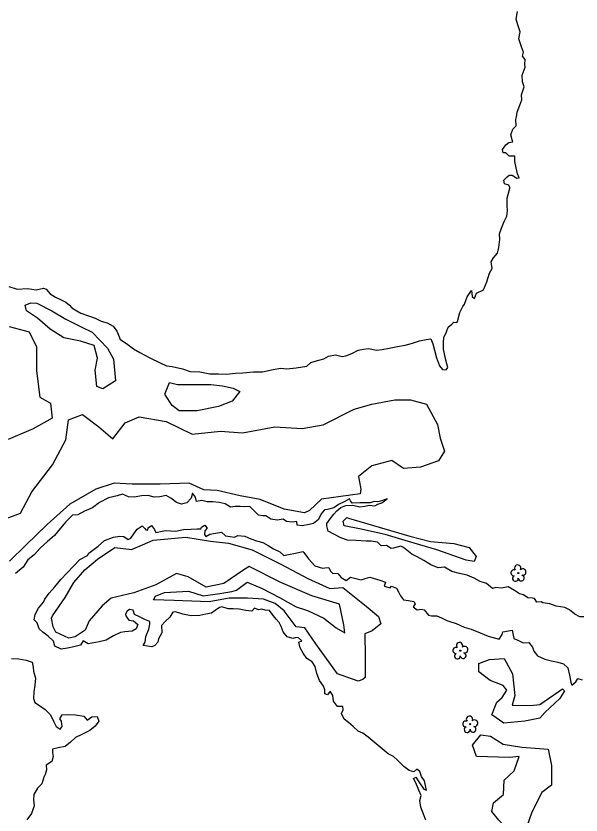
# Model space of a CAD drawing. Extents: x 3040896 to 3051146, y 687568 to 732976.
# Drawn here: x 3049404.3 to 3049732.1, y 694827.9 to 695291.8 of the extents above; entities that cross this region are included whole.
import ezdxf

# ---------------------------------------------------------------- set-up
doc = ezdxf.new("R2010")
doc.units = 0
for name, color, linetype in [('Exist Hydro Stream or Body of Water', 7, 'Continuous'), ('Exist Vegetation Hedge Row', 7, 'Continuous'), ('Exist Vegetation Tree CELL', 7, 'Continuous')]:
    doc.layers.add(name, color=color, linetype=linetype)

msp = doc.modelspace()

# ---------------------------------------------------------------- linework, layer by layer
at = {"layer": 'Exist Hydro Stream or Body of Water'}
for points in [[(3049684.82, 695165.36), (3049685.92, 695168.61), (3049687.48, 695172.4), (3049689.17, 695175.48), (3049689.54, 695178.65), (3049689.2, 695181.78), (3049689.28, 695182.8), (3049689.35, 695185.96), (3049689.8, 695188.1), (3049690.84, 695191.77), (3049690.76, 695192.2), (3049690.25, 695193.48), (3049687.82, 695194.35), (3049687.3, 695196.36), (3049689.31, 695198.32), (3049690.43, 695199.3), (3049692.25, 695199.38), (3049694.94, 695197.66), (3049696.32, 695197.81), (3049695.21, 695200.16), (3049694.45, 695203.67), (3049693.79, 695207.23), (3049693.8, 695210.43), (3049690.52, 695210.34), (3049688.44, 695212.32), (3049687, 695212.33), (3049686.57, 695214.3), (3049688.43, 695216.9), (3049690.33, 695218.25), (3049692.56, 695218.75), (3049692.27, 695219.95), (3049691.32, 695222.84), (3049692.49, 695226.02), (3049694.41, 695228.03), (3049694.26, 695231.7), (3049694.64, 695233.28), (3049695.03, 695235.97), (3049696.59, 695239.99), (3049697.76, 695243.03), (3049697.62, 695245.96), (3049699.07, 695250.53), (3049698.23, 695253.44), (3049697.98, 695257.46), (3049699.64, 695262.06), (3049699.62, 695263.86), (3049699.67, 695266.57), (3049698.1, 695268.35), (3049698.83, 695270.79), (3049697.64, 695273.79), (3049696.1, 695278.43), (3049696.88, 695282.53), (3049695.45, 695286.69), (3049694.51, 695290), (3049695.2, 695294.35)], [(3049400.25, 695134.75), (3049404.93, 695133.22), (3049411.03, 695133.65), (3049415.95, 695132.86), (3049420.38, 695133.71), (3049421.84, 695133.08), (3049424.09, 695130.55), (3049427.27, 695128.6), (3049430.19, 695127.18), (3049433.21, 695125.64), (3049435.43, 695123.84), (3049436.68, 695122.26), (3049439.62, 695120.58), (3049442.04, 695119.28), (3049446.42, 695117.63), (3049450.24, 695116.31), (3049453.66, 695114.66), (3049457.3, 695113.58), (3049460.69, 695111.69), (3049462.81, 695108.69), (3049464.34, 695105.18), (3049464.57, 695104.06), (3049468.54, 695101.68), (3049472.54, 695098.58), (3049476.2, 695096.4), (3049481.96, 695093.4), (3049488, 695090.47), (3049491.63, 695088.74), (3049494.94, 695088.31), (3049500.96, 695086.97), (3049505.41, 695085.46), (3049510.95, 695085.15), (3049516.77, 695083.98), (3049521.74, 695084.09), (3049526.44, 695083.75), (3049531.72, 695084.4), (3049535.99, 695084.6), (3049542.19, 695085.17), (3049547.39, 695085.27), (3049553.61, 695086.47), (3049557.9, 695087.29), (3049561.38, 695087.01), (3049566.87, 695087.58), (3049573.12, 695088.56), (3049575.38, 695090.63), (3049579.24, 695091.83), (3049579.95, 695091.97), (3049582.83, 695092.78), (3049585.66, 695094.36), (3049589.64, 695095.1), (3049593.61, 695094.14), (3049595.74, 695094.53), (3049599.14, 695095.85), (3049602.78, 695097.7), (3049605.85, 695098.29), (3049608.9, 695098.69), (3049613.44, 695097.77), (3049616.86, 695098.16), (3049620.74, 695098.91), (3049625.69, 695099.86), (3049630.2, 695100.73), (3049634.34, 695101.83), (3049638.47, 695103.14), (3049642.3, 695103.9), (3049644.93, 695104.4), (3049646.25, 695101.48), (3049647.04, 695097.74), (3049648.3, 695093.37), (3049650.02, 695088.7), (3049651.82, 695086.49), (3049653.82, 695086.25), (3049654.83, 695087.66), (3049653.7, 695091.89), (3049652.35, 695098.38), (3049652.39, 695102.16), (3049652.53, 695105.1), (3049654.04, 695108.35), (3049655.01, 695111.07), (3049657.21, 695112.82), (3049658.27, 695113.93), (3049659.99, 695113.74), (3049660.5, 695114.39), (3049661.85, 695119.55), (3049663.57, 695123.05), (3049664.55, 695124.51), (3049666.13, 695128.63), (3049668.54, 695132.37), (3049668.88, 695128.84), (3049670.4, 695127.68), (3049671.55, 695130.75), (3049675.48, 695132.83), (3049677.52, 695137.42), (3049679.04, 695142.52), (3049680.61, 695145.1), (3049679.98, 695149.02), (3049681.27, 695151.3), (3049683.61, 695154.16), (3049684.44, 695157.44), (3049684.96, 695162), (3049684.82, 695165.36)], [(3049733.77, 694942.91), (3049731.46, 694942.91), (3049728.52, 694944.49), (3049725.52, 694946.92), (3049722.79, 694948.28), (3049717.76, 694949.19), (3049714.04, 694950.51), (3049712.7, 694950.65), (3049709.99, 694951.11), (3049708.99, 694951.58), (3049706.53, 694951.39), (3049705.06, 694953.67), (3049703.93, 694953.75), (3049701.35, 694953.99), (3049698.82, 694955.74), (3049696.42, 694956.26), (3049693.53, 694958.31), (3049689.93, 694960.38), (3049685.95, 694959.59), (3049682.71, 694960.04), (3049680.74, 694959.34), (3049677.25, 694962.21), (3049673.53, 694963.49), (3049670.19, 694965.47), (3049666.16, 694967.08), (3049661.54, 694968.14), (3049657.19, 694969.24), (3049652.95, 694971.72), (3049649.27, 694971.38), (3049644.91, 694973.22), (3049640.89, 694975.73), (3049637, 694977.74), (3049633.99, 694979.27), (3049631.04, 694981.57), (3049629.22, 694983.24), (3049627.65, 694984.01), (3049623.34, 694982.86), (3049621.91, 694982.58), (3049619.36, 694984.37), (3049616.19, 694984.18), (3049614.05, 694986.29), (3049610.46, 694986.83), (3049607.49, 694986.95), (3049601.49, 694987.33), (3049596.6, 694987.43), (3049592.78, 694988.76), (3049588.72, 694990.87), (3049585.46, 694992.7), (3049584.74, 694995.85), (3049584.71, 694997.13), (3049586.65, 694999.84), (3049588.81, 695002.51), (3049590.47, 695004.41), (3049592.83, 695006.37), (3049595.63, 695007.58), (3049599.68, 695007.82), (3049603.8, 695006.83), (3049606.8, 695007.24), (3049609.2, 695007.69), (3049612.49, 695007.34), (3049614.18, 695008.27), (3049616.55, 695009.14), (3049619.7, 695011.45), (3049615.85, 695010.02), (3049614.17, 695009.78), (3049612.18, 695009.94), (3049609.89, 695009.1), (3049605.94, 695009.12), (3049603.85, 695009.09), (3049599.32, 695009.02), (3049598.35, 695010.32), (3049597.88, 695011.38), (3049594.68, 695009.76), (3049591.35, 695008.11), (3049588.75, 695006.16), (3049585.91, 695005.41), (3049585.04, 695005.24), (3049583.33, 695005.08), (3049581.43, 695002.66), (3049579.8, 694999.36), (3049576.98, 694997.16), (3049574.4, 694996.54), (3049570.43, 694995.81), (3049567.4, 694996.12), (3049567.28, 694998.21), (3049564.5, 694997.9), (3049561.33, 694998.22), (3049559.41, 694999.74), (3049555.77, 694999.04), (3049552.18, 694999.74), (3049549.34, 695001.58), (3049547.59, 695001.65), (3049544.99, 695002.03), (3049542.42, 695004.45), (3049539.99, 695007), (3049536.82, 695006.76), (3049534.36, 695006.97), (3049531.45, 695007.03), (3049528.79, 695006.56), (3049525.61, 695008.59), (3049522.25, 695009.23), (3049518.59, 695009.69), (3049515.16, 695009.75), (3049512.21, 695010.52), (3049509, 695009.91), (3049508.48, 695012.38), (3049506.72, 695014.67), (3049506.65, 695014.78), (3049505.93, 695011.79), (3049503.5, 695009.11), (3049500.44, 695008.39), (3049497.5, 695009.41), (3049494.23, 695011.9), (3049491.45, 695013.41), (3049487.87, 695012.64), (3049484.52, 695012.46), (3049481.07, 695013.45), (3049477.16, 695013.25), (3049473.15, 695012.48), (3049469.53, 695012.57), (3049466.08, 695014.22), (3049463.09, 695013.29), (3049458.02, 695012.01), (3049452.84, 695009.3), (3049448.68, 695006.3), (3049444.13, 695004.33), (3049440.13, 695002.1), (3049437.2, 695001.88), (3049433.19, 694998.08), (3049430.18, 694994.42), (3049426.74, 694990.16), (3049422.66, 694986.73), (3049418.64, 694982.99), (3049414.82, 694979.03), (3049411.13, 694975.96), (3049408.46, 694971.75), (3049404.08, 694968.2)], [(3049522.31, 694948.28), (3049519.86, 694946.67), (3049517.71, 694945.06), (3049514.44, 694944.43), (3049510.96, 694943.76), (3049505.91, 694943.61), (3049501.2, 694944.42), (3049496.93, 694945.89), (3049495.3, 694945.66), (3049493.64, 694942.73), (3049490.91, 694940.31), (3049488.78, 694938.01), (3049489.03, 694933.66), (3049487.07, 694930.26), (3049486.67, 694928.32), (3049484.8, 694926.22), (3049483.15, 694925.59), (3049478.17, 694926.31), (3049479.36, 694928.31), (3049479.65, 694931.48), (3049481.42, 694935.75), (3049481.96, 694938.73), (3049482.04, 694940.24), (3049479.02, 694941.34), (3049475.92, 694942.9), (3049473.16, 694944.34), (3049472.31, 694946.76), (3049470.21, 694947.23), (3049468.9, 694946.32), (3049467.93, 694944.44), (3049468.15, 694943.49), (3049468.79, 694942.44), (3049469.76, 694941.11), (3049472.51, 694940.7), (3049474.94, 694938.5), (3049474.06, 694935.97), (3049471.76, 694934.61), (3049467.55, 694934.22), (3049464.94, 694933.77), (3049460.94, 694931.85), (3049456.71, 694929.39), (3049452.58, 694928.42), (3049448.4, 694927.62), (3049446.12, 694927.3), (3049443.23, 694928.99), (3049441.75, 694926.57), (3049437.82, 694925.48), (3049434.29, 694924.8), (3049430.55, 694924.15), (3049426.97, 694925.83), (3049426.04, 694928.92), (3049422.98, 694931.65), (3049419.85, 694934.07), (3049417.88, 694936.06), (3049416.59, 694939.52), (3049414.97, 694941.3), (3049415.49, 694944.26), (3049417.48, 694948.04), (3049420.33, 694951.52), (3049421.17, 694953.2), (3049423.64, 694956.66), (3049426.95, 694960.29), (3049430.35, 694964.55), (3049433.95, 694968.4), (3049437.82, 694972.57), (3049441.32, 694976.25), (3049445.83, 694978.61), (3049446.69, 694979.99), (3049452.08, 694984.04), (3049455.64, 694987.22), (3049460.88, 694989.29), (3049464.57, 694989.84), (3049466.91, 694989.53), (3049469.33, 694987.9), (3049470.93, 694988.55), (3049472.75, 694991.09), (3049474.64, 694993.9), (3049477.59, 694995.85), (3049479.18, 694994.3), (3049479.69, 694993.51), (3049480.75, 694993.3), (3049481.04, 694994.53), (3049482.97, 694995.89), (3049484.77, 694993.68), (3049485.42, 694991.99), (3049489.23, 694992.72), (3049491.17, 694993.08), (3049493.91, 694992.9), (3049496.83, 694992.73), (3049501.61, 694993.73), (3049505.9, 694993.81), (3049509.52, 694994.11), (3049511.57, 694993.98), (3049512.05, 694994.91), (3049513.96, 694996.11), (3049515.25, 694994.38), (3049513.89, 694992.81), (3049513.67, 694990.76), (3049514.42, 694989.67), (3049516.74, 694990.92), (3049520.01, 694991.59), (3049523.51, 694992.06), (3049525.96, 694989.9), (3049528.63, 694989.68), (3049531.13, 694989.22), (3049533.06, 694990.26), (3049537.03, 694989.73), (3049540.55, 694988.3), (3049543.77, 694987.04), (3049547.53, 694986.19), (3049550.68, 694984.31), (3049553.68, 694982.36), (3049557.4, 694980.64), (3049559.75, 694978.56), (3049562.44, 694979.18), (3049566.44, 694979.95), (3049570.83, 694980.79), (3049571.38, 694980.33), (3049573.98, 694976.7), (3049577.67, 694972.54), (3049582.21, 694971.25), (3049583.49, 694971.49), (3049585.91, 694971.65), (3049586.73, 694969.54), (3049587.99, 694968.25), (3049591.09, 694968.06), (3049593.03, 694965.79), (3049595.95, 694963.99), (3049598.46, 694965.97), (3049601.55, 694965.29), (3049604.55, 694964.4), (3049606.94, 694965.12), (3049609.67, 694966.06), (3049615.37, 694964.26), (3049618.65, 694963.11), (3049617.89, 694960.81), (3049621.32, 694959.75), (3049622.19, 694960.66), (3049625.06, 694959.56), (3049626.28, 694957.44), (3049627.31, 694955.15), (3049629.16, 694952.87), (3049632.04, 694952.42), (3049635.05, 694951.79), (3049635.86, 694950.5), (3049634.74, 694948.76), (3049637.02, 694947.07), (3049639.34, 694947.42), (3049641.17, 694947.02), (3049643.66, 694943.95), (3049645.34, 694943.51), (3049648.4, 694943.5), (3049651.26, 694942.37), (3049654.24, 694940.86), (3049655.4, 694940.43), (3049659.61, 694939.06), (3049664.39, 694936.97), (3049668.32, 694935.7), (3049673.58, 694933.7), (3049678.35, 694931.68), (3049684.66, 694930), (3049686.47, 694932.73), (3049686.7, 694934.25), (3049692.24, 694935.27), (3049693.15, 694930.29), (3049695.42, 694929.39), (3049698.5, 694927.82), (3049701.76, 694928.01), (3049703.89, 694925.35), (3049704.78, 694923.07), (3049706.97, 694920.25), (3049711.2, 694918.34), (3049715.06, 694917.42), (3049718.67, 694916.57), (3049722.05, 694915.59), (3049724.47, 694913.3), (3049725.38, 694909.11), (3049726.12, 694904.95), (3049726.89, 694903.31), (3049729.11, 694905.17), (3049730.27, 694907.16), (3049732.86, 694906.34)], [(3049642.11, 694824.9), (3049639.2, 694832.51), (3049638.56, 694836.28), (3049639.4, 694839.32), (3049638.01, 694842.27), (3049636.31, 694846.64), (3049634.99, 694849.11), (3049636.2, 694849.9), (3049638.1, 694847.18), (3049641.03, 694842.95), (3049642.46, 694842.3), (3049642.13, 694844.01), (3049641.25, 694847.77), (3049639.51, 694850.19), (3049638.57, 694853.1), (3049636.87, 694854.44), (3049635.06, 694852.93), (3049632.36, 694853.75), (3049629.34, 694856.11), (3049625.92, 694859.5), (3049623.3, 694861.9), (3049620.22, 694863.49), (3049612.19, 694870.17), (3049608.62, 694873.08), (3049605.52, 694875.4), (3049602.92, 694876.62), (3049599.85, 694879.36), (3049597.3, 694881.7), (3049594.8, 694883.5), (3049593.12, 694886.89), (3049594.13, 694888.92), (3049593.9, 694890.98), (3049590.85, 694890.85), (3049588.5, 694894.02), (3049588.07, 694897.3), (3049586.51, 694899.89), (3049585.01, 694897.76), (3049583.45, 694898.26), (3049583.49, 694900.54), (3049582.76, 694902.76), (3049580.38, 694906.08), (3049578.95, 694910.03), (3049577.82, 694914.09), (3049576.18, 694916.88), (3049573.04, 694918.75), (3049570.91, 694921.89), (3049569.21, 694925.05), (3049568.39, 694928.28), (3049570.09, 694929.01), (3049568.31, 694930.77), (3049566.85, 694931.03), (3049565, 694930.42), (3049561.58, 694931.33), (3049559.28, 694934.2), (3049558.09, 694937.34), (3049556.96, 694939.64), (3049555.33, 694941.66), (3049553.03, 694944.57), (3049551.48, 694946.63), (3049548.97, 694946.84), (3049546.99, 694947.39), (3049545.08, 694947.02), (3049542.7, 694947.91), (3049541.13, 694946.25), (3049537.73, 694946.58), (3049533.78, 694947.36), (3049530.32, 694947.64), (3049527.35, 694947.53), (3049523.73, 694948.73), (3049522.31, 694948.28)], [(3049401.8, 694918.85), (3049405.99, 694918.61), (3049410.22, 694917.76), (3049413.7, 694916.59), (3049414.38, 694913.67), (3049414.48, 694911.42), (3049415.58, 694907.34), (3049415.18, 694903.19), (3049414.71, 694899.42), (3049414.46, 694895.63), (3049415.31, 694893.22), (3049417.91, 694891.39), (3049421.28, 694889.15), (3049424.45, 694886.15), (3049426.25, 694882.01), (3049427.62, 694879.31), (3049430, 694877.77), (3049431.13, 694879.31), (3049430.68, 694882.29), (3049429.79, 694883.82), (3049431.04, 694886.13), (3049434.71, 694886.23), (3049438.93, 694886.14), (3049443.69, 694885.29), (3049445.58, 694882.89), (3049448.31, 694884.89), (3049451.52, 694885.01), (3049452.32, 694882.41), (3049450.29, 694879.55), (3049447.1, 694877.05), (3049442.54, 694874.58), (3049438.93, 694872.85), (3049435.89, 694870.15), (3049432.93, 694867.72), (3049428.84, 694866.89), (3049425.44, 694866.19), (3049425.55, 694864.14), (3049425.98, 694861.91), (3049425.11, 694859.05), (3049421.89, 694856.89), (3049422.09, 694854.05), (3049421.26, 694851.49), (3049420.48, 694849.83), (3049419.31, 694845.97), (3049416.8, 694843.42), (3049414.75, 694839.75), (3049414.45, 694836.77), (3049414.84, 694833.14), (3049413.36, 694828.72), (3049410.67, 694825.05)]]:
    msp.add_lwpolyline(points, dxfattribs=at)
at = {"layer": 'Exist Vegetation Hedge Row'}
for points in [[(3049416.45, 695124.99), (3049425.19, 695120.68), (3049433.3, 695115.83), (3049442.49, 695111.17), (3049448.61, 695108.26), (3049457.44, 695098.91), (3049460.97, 695092.52), (3049462.02, 695079.96), (3049454.67, 695075.33), (3049451.28, 695076.73), (3049450.33, 695086.05), (3049451.7, 695093.11), (3049449.74, 695100.54), (3049441.68, 695102.92), (3049432.16, 695105), (3049424.19, 695109.95), (3049416.77, 695116.41), (3049410.51, 695120.67), (3049409.71, 695123.95), (3049413.02, 695125.19), (3049416.45, 695124.99)], [(3049400.33, 695111.4), (3049411.92, 695108.4), (3049416.33, 695099.63), (3049416.26, 695085.74), (3049418.11, 695070.53), (3049424.31, 695066.94), (3049425.3, 695058.34), (3049414.25, 695052.02), (3049399.88, 695045.8)], [(3049534.21, 695073.84), (3049529.77, 695068.07), (3049521.8, 695064.96), (3049509.47, 695062.59), (3049498.98, 695062.58), (3049494.92, 695065.64), (3049490.93, 695071.87), (3049490.6, 695072.13), (3049493.46, 695079.01), (3049497.96, 695077.85), (3049517.29, 695077.76), (3049524.21, 695077.07), (3049530.41, 695075.74), (3049534.21, 695073.84)], [(3049397.15, 694999.41), (3049406.88, 695003.22), (3049413.52, 695015.59), (3049425.48, 695031.22), (3049433.25, 695045.66), (3049434.8, 695057.23), (3049442.97, 695060.46), (3049452.36, 695053.26), (3049460.58, 695046.37), (3049467.63, 695055.6), (3049475.74, 695059.04), (3049491.4, 695056.34), (3049506.64, 695048.98), (3049522.94, 695050.68), (3049535.8, 695049.74), (3049554.55, 695053.32), (3049570.27, 695052.37), (3049582.6, 695054.41), (3049600.52, 695063.52), (3049610.79, 695066.4), (3049624.09, 695068.96), (3049633.22, 695068.9), (3049642.54, 695066.38)], [(3049642.54, 695066.38), (3049648.9, 695054.68), (3049650.35, 695046.67), (3049652.88, 695039.06), (3049649.45, 695033.45), (3049638.98, 695029.78), (3049629.2, 695029.07), (3049622.29, 695033.78), (3049610.75, 695030.64), (3049603.13, 695024.39), (3049604.44, 695017.09), (3049604.05, 695014.4), (3049581.53, 695011.25), (3049574.63, 695004.63), (3049571.77, 695003.39), (3049559.88, 695005.53), (3049546.04, 695011), (3049534.47, 695013.27), (3049521.13, 695016.21), (3049513.34, 695016.74), (3049504.75, 695020.6), (3049488.03, 695020.05), (3049471.65, 695019.91), (3049461.33, 695020.57), (3049450.59, 695017.03), (3049435.48, 695008.38), (3049422.45, 694996.48), (3049410.07, 694984.48), (3049400.5, 694975.34)], [(3049597.33, 695000.15), (3049632.74, 694989.74), (3049644.81, 694986.59), (3049658.35, 694985.47), (3049667.19, 694983.24), (3049671.35, 694977.89), (3049670.04, 694974.99), (3049665.56, 694975.87), (3049648.39, 694981.76), (3049631.98, 694986.69), (3049618.5, 694990.77), (3049603.53, 694994.05), (3049594.79, 694995.85), (3049594.18, 694998.43), (3049596.24, 695000.69), (3049597.33, 695000.15)], [(3049425.53, 694943.45), (3049432.95, 694954.22), (3049437.88, 694962.8), (3049444.35, 694970.31), (3049451.56, 694976.42), (3049461.76, 694983.28), (3049471.28, 694982.01), (3049477.77, 694984.84), (3049483.99, 694987.55), (3049502.96, 694989.29), (3049517.15, 694986.92)], [(3049517.15, 694986.92), (3049527.7, 694985.78), (3049541.4, 694981.85), (3049558.04, 694973.56), (3049573.62, 694965.29), (3049586.45, 694959.35), (3049594.02, 694960.02), (3049607.41, 694949.1)], [(3049592.06, 694950.39), (3049576.02, 694955.12), (3049557.9, 694962.88), (3049539.7, 694972.14), (3049535.91, 694969.77), (3049524.91, 694962.3), (3049514.69, 694960.13), (3049504.24, 694966.18), (3049497.52, 694968.08), (3049485.51, 694961.44), (3049472.7, 694956.95), (3049459.59, 694953.78), (3049454.42, 694949.32), (3049446.78, 694940.62), (3049444.43, 694935.16), (3049438.7, 694931.26), (3049435.08, 694930.57), (3049427.45, 694934.11), (3049425.85, 694937.07), (3049424.97, 694942.16), (3049425.53, 694943.45)], [(3049571.82, 694936.52), (3049566.96, 694937.24), (3049559.84, 694946.37), (3049554.64, 694950.68), (3049547.84, 694953.12), (3049538.7, 694953.84), (3049527.99, 694953.76), (3049516.47, 694951.58), (3049511.44, 694951.88), (3049496.04, 694952.4), (3049484.05, 694952.87), (3049485.2, 694954.99), (3049490.44, 694957.13), (3049504.34, 694957.93), (3049512.97, 694955.14), (3049522.52, 694956.48), (3049529.46, 694957.68), (3049532.28, 694958.49), (3049538.39, 694963.17), (3049547.15, 694959.35), (3049557.13, 694954.25), (3049566.92, 694948.71), (3049573.46, 694946.72), (3049582.89, 694942.2), (3049590.1, 694936.49), (3049595.1, 694933.75), (3049594.56, 694938.3), (3049592.06, 694950.39)], [(3049607.41, 694949.1), (3049614.58, 694943.1), (3049615.95, 694938.89), (3049611.05, 694934.76), (3049606.72, 694933.08), (3049606.91, 694919.88), (3049606.94, 694907.66), (3049605.48, 694906.55), (3049602.87, 694905.66), (3049590.95, 694909.77), (3049578.38, 694927.19), (3049571.82, 694936.52)], [(3049711.07, 694887.46), (3049708.25, 694884.07), (3049699.45, 694882.38), (3049687.32, 694881.31), (3049680.45, 694886.09), (3049683.27, 694893.38), (3049686.37, 694896.05), (3049689.14, 694900.29), (3049686.87, 694903.07), (3049679.43, 694906.03), (3049672.76, 694910.94), (3049672.92, 694915.92), (3049679.03, 694918.16), (3049687.63, 694918.73), (3049692.33, 694909.94), (3049693.79, 694897.33), (3049692.21, 694891.69), (3049702.72, 694891.45), (3049708.25, 694891.97), (3049721.3, 694901.13), (3049722.6, 694899.92), (3049719.88, 694895.61), (3049711.07, 694887.46)], [(3049692.53, 694816.18), (3049684.42, 694824.95), (3049680.34, 694829.89), (3049681.28, 694835.06), (3049687.2, 694839.82), (3049687.45, 694848.13), (3049693.42, 694853.58), (3049696.18, 694861.94), (3049690.6, 694861.32), (3049671.41, 694861.89), (3049669.26, 694868.46), (3049674.1, 694874.38), (3049679.7, 694873.69), (3049686.95, 694868.99), (3049697.8, 694867.36), (3049708.06, 694866.49), (3049713.08, 694866.21), (3049714.92, 694856.68), (3049715.02, 694845.31), (3049709.3, 694840.9), (3049703.61, 694829.49), (3049700.66, 694821.31), (3049703.53, 694817.22)]]:
    msp.add_lwpolyline(points, dxfattribs=at)
at = {"layer": 'Exist Vegetation Tree CELL'}
for p, q in [((3049695.75, 694968.36), (3049695.75, 694968.36)), ((3049662.08, 694923.32), (3049662.08, 694923.32)), ((3049667.81, 694880.62), (3049667.81, 694880.62))]:
    msp.add_line(p, q, dxfattribs=at)
for centre in [(3049695.75, 694968.36), (3049662.08, 694923.32), (3049667.81, 694880.62)]:
    msp.add_circle(centre, 0.326, dxfattribs=at)
for centre, radius, start, end in [((3049695.37, 694971.23), 1.86, 330.1651, 219.7134), ((3049693.15, 694968.51), 1.73, 62.6636, 279.3457), ((3049697.42, 694965.46), 1.7, 181.2822, 74.56), ((3049698.3, 694968.95), 1.9, 257.1011, 134.1999), ((3049694.05, 694965.24), 1.69, 111.5671, 6.231), ((3049661.69, 694926.19), 1.86, 330.1651, 219.7134), ((3049664.62, 694923.91), 1.9, 257.1011, 134.1999), ((3049659.47, 694923.47), 1.73, 62.6636, 279.3457), ((3049660.37, 694920.2), 1.69, 111.5671, 6.231), ((3049663.75, 694920.42), 1.7, 181.2822, 74.56), ((3049667.43, 694883.49), 1.86, 330.1651, 219.7134), ((3049665.21, 694880.77), 1.73, 62.6636, 279.3457), ((3049666.11, 694877.5), 1.69, 111.5671, 6.231), ((3049669.49, 694877.72), 1.7, 181.2822, 74.56), ((3049670.36, 694881.21), 1.9, 257.1011, 134.1999)]:
    msp.add_arc(centre, radius, start, end, dxfattribs=at)

doc.saveas('drawing.dxf')
